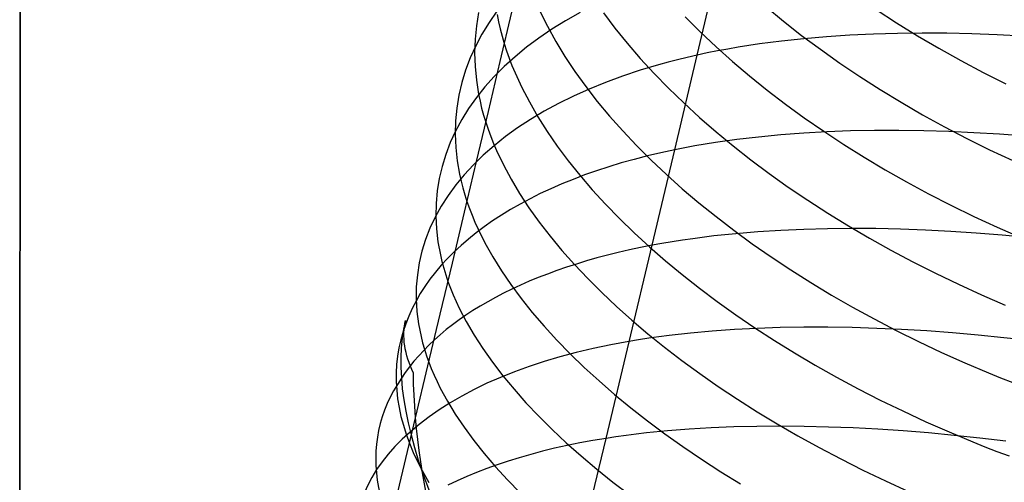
# Model space of a CAD drawing. Extents: x -383 to 1849, y -1185 to -529.
# Tile 359 of 656: x 216.33 to 234.26, y -978.94 to -970.51. Entities that reach past the tile are written whole.
import ezdxf

# ---------------------------------------------------------------- set-up
doc = ezdxf.new("R2010")
doc.units = 0
doc.layers.add('PREDEFINITO', color=7, linetype='CONTINUOUS')

msp = doc.modelspace()

# ---------------------------------------------------------------- linework, layer by layer
at = {"layer": 'PREDEFINITO'}
for p, q in [((216.333, -1000.114, 420), (216.347, -943.92, 420)), ((216.333, -1000.114, 370), (216.347, -943.92, 370)), ((216.347, -943.92, 395), (216.333, -1000.114, 395)), ((216.333, -1000.114, 420), (216.347, -943.92, 420)), ((228.668, -971.159, 486.127), (229.074, -969.448, 486.956)), ((225.021, -970.357, 494.229), (224.878, -970.564, 494.653)), ((225.804, -970.359, 504.129), (225.94, -970.634, 504.508)), ((229.918, -970.275, 511.211), (230.238, -970.539, 511.474)), ((231.927, -970.326, 513.255), (232.299, -970.569, 513.464)), ((224.688, -970.383, 498.019), (224.648, -970.625, 498.444)), ((225.027, -970.419, 501.327), (225.053, -970.551, 501.531)), ((226.273, -970.531, 490.146), (226.023, -970.686, 490.539)), ((226.535, -970.382, 489.759), (226.273, -970.531, 490.146)), ((226.96, -970.388, 506.774), (227.17, -970.667, 507.119)), ((228.449, -970.463, 509.232), (228.724, -970.736, 509.534)), ((230.238, -970.539, 511.474), (230.57, -970.799, 511.727)), ((224.648, -970.625, 498.444), (224.624, -970.869, 498.867)), ((224.878, -970.564, 494.653), (224.749, -970.775, 495.079)), ((225.053, -970.551, 501.531), (225.083, -970.682, 501.734)), ((225.083, -970.682, 501.734), (225.117, -970.814, 501.936)), ((226.023, -970.686, 490.539), (225.786, -970.847, 490.939)), ((225.94, -970.634, 504.508), (226.092, -970.909, 504.882)), ((227.17, -970.667, 507.119), (227.394, -970.943, 507.456)), ((232.299, -970.569, 513.464), (232.679, -970.805, 513.663)), ((224.624, -970.869, 498.867), (224.615, -971.115, 499.289)), ((224.749, -970.775, 495.079), (224.636, -970.99, 495.507)), ((225.117, -970.814, 501.936), (225.155, -970.946, 502.137)), ((225.786, -970.847, 490.939), (225.563, -971.014, 491.344)), ((228.724, -970.736, 509.534), (229.011, -971.006, 509.828)), ((230.201, -970.903, 484.953), (229.803, -970.955, 485.229)), ((230.608, -970.859, 484.687), (230.201, -970.903, 484.953)), ((230.57, -970.799, 511.727), (230.912, -971.053, 511.971)), ((231.024, -970.823, 484.433), (230.608, -970.859, 484.687)), ((231.448, -970.795, 484.191), (231.024, -970.823, 484.433)), ((231.879, -970.775, 483.961), (231.448, -970.795, 484.191)), ((232.317, -970.762, 483.743), (231.879, -970.775, 483.961)), ((232.762, -970.757, 483.536), (232.317, -970.762, 483.743)), ((232.679, -970.805, 513.663), (233.069, -971.035, 513.851)), ((233.212, -970.76, 483.342), (232.762, -970.757, 483.536)), ((233.668, -970.77, 483.161), (233.212, -970.76, 483.342)), ((234.129, -970.788, 482.992), (233.668, -970.77, 483.161)), ((234.594, -970.813, 482.835), (234.129, -970.788, 482.992)), ((224.636, -970.99, 495.507), (224.537, -971.209, 495.936)), ((225.155, -970.946, 502.137), (225.198, -971.079, 502.336)), ((225.198, -971.079, 502.336), (225.245, -971.212, 502.535)), ((225.563, -971.014, 491.344), (225.352, -971.187, 491.754)), ((226.092, -970.909, 504.882), (226.259, -971.183, 505.25)), ((227.394, -970.943, 507.456), (227.631, -971.218, 507.786)), ((229.011, -971.006, 509.828), (229.31, -971.273, 510.113)), ((229.224, -971.048, 485.666), (229.036, -971.083, 485.817)), ((229.414, -971.015, 485.517), (229.224, -971.048, 485.666)), ((229.803, -970.955, 485.229), (229.414, -971.015, 485.517)), ((230.912, -971.053, 511.971), (231.265, -971.303, 512.205)), ((233.069, -971.035, 513.851), (233.468, -971.259, 514.027)), ((224.537, -971.209, 495.936), (224.452, -971.432, 496.365)), ((224.615, -971.115, 499.289), (224.623, -971.365, 499.709)), ((225.352, -971.187, 491.754), (225.155, -971.366, 492.168)), ((225.245, -971.212, 502.535), (225.296, -971.345, 502.733)), ((226.259, -971.183, 505.25), (226.442, -971.457, 505.612)), ((227.631, -971.218, 507.786), (227.882, -971.491, 508.109)), ((228.311, -971.243, 486.448), (228.137, -971.288, 486.612)), ((228.259, -972.884, 485.332), (228.668, -971.159, 486.127)), ((228.488, -971.2, 486.286), (228.311, -971.243, 486.448)), ((228.668, -971.159, 486.127), (228.488, -971.2, 486.286)), ((228.851, -971.12, 485.97), (228.668, -971.159, 486.127)), ((229.036, -971.083, 485.817), (228.851, -971.12, 485.97)), ((233.468, -971.259, 514.027), (233.875, -971.475, 514.191)), ((224.452, -971.432, 496.365), (224.384, -971.659, 496.796)), ((224.623, -971.365, 499.709), (224.647, -971.616, 500.127)), ((225.155, -971.366, 492.168), (224.972, -971.55, 492.587)), ((225.296, -971.345, 502.733), (225.351, -971.479, 502.929)), ((227.632, -971.434, 487.121), (227.31, -971.542, 487.471)), ((227.966, -971.335, 486.779), (227.632, -971.434, 487.121)), ((228.137, -971.288, 486.612), (227.966, -971.335, 486.779)), ((229.31, -971.273, 510.113), (229.62, -971.536, 510.389)), ((231.265, -971.303, 512.205), (231.627, -971.547, 512.428)), ((224.647, -971.616, 500.127), (224.687, -971.87, 500.542)), ((224.972, -971.55, 492.587), (224.803, -971.739, 493.009)), ((225.351, -971.479, 502.929), (225.473, -971.746, 503.318)), ((226.442, -971.457, 505.612), (226.638, -971.73, 505.967)), ((227.31, -971.542, 487.471), (227, -971.656, 487.831)), ((227.882, -971.491, 508.109), (228.146, -971.762, 508.423)), ((229.62, -971.536, 510.389), (229.942, -971.795, 510.656)), ((231.627, -971.547, 512.428), (231.999, -971.786, 512.64)), ((233.875, -971.475, 514.191), (234.289, -971.683, 514.342)), ((224.384, -971.659, 496.796), (224.33, -971.889, 497.225)), ((224.803, -971.739, 493.009), (224.648, -971.933, 493.434)), ((225.473, -971.746, 503.318), (225.612, -972.013, 503.702)), ((226.702, -971.778, 488.199), (226.416, -971.906, 488.575)), ((226.638, -971.73, 505.967), (226.849, -972.001, 506.316)), ((227, -971.656, 487.831), (226.702, -971.778, 488.199)), ((228.146, -971.762, 508.423), (228.422, -972.03, 508.73)), ((229.942, -971.795, 510.656), (230.274, -972.05, 510.913)), ((231.999, -971.786, 512.64), (232.381, -972.018, 512.841)), ((224.33, -971.889, 497.225), (224.292, -972.123, 497.655)), ((224.648, -971.933, 493.434), (224.507, -972.131, 493.863)), ((224.687, -971.87, 500.542), (224.714, -971.997, 500.748)), ((226.416, -971.906, 488.575), (226.143, -972.041, 488.959)), ((224.292, -972.123, 497.655), (224.27, -972.359, 498.083)), ((224.507, -972.131, 493.863), (224.38, -972.334, 494.293)), ((224.714, -971.997, 500.748), (224.744, -972.125, 500.953)), ((224.744, -972.125, 500.953), (224.779, -972.253, 501.157)), ((225.612, -972.013, 503.702), (225.766, -972.281, 504.08)), ((226.143, -972.041, 488.959), (225.882, -972.183, 489.35)), ((226.849, -972.001, 506.316), (227.074, -972.272, 506.658)), ((228.422, -972.03, 508.73), (228.711, -972.294, 509.027)), ((230.274, -972.05, 510.913), (230.618, -972.3, 511.16)), ((232.381, -972.018, 512.841), (232.771, -972.244, 513.03)), ((224.38, -972.334, 494.293), (224.268, -972.542, 494.725)), ((224.779, -972.253, 501.157), (224.818, -972.382, 501.36)), ((225.634, -972.331, 489.747), (225.399, -972.485, 490.15)), ((225.882, -972.183, 489.35), (225.634, -972.331, 489.747)), ((225.766, -972.281, 504.08), (225.935, -972.549, 504.453)), ((227.074, -972.272, 506.658), (227.313, -972.541, 506.992)), ((228.711, -972.294, 509.027), (229.011, -972.556, 509.316)), ((230.618, -972.3, 511.16), (230.971, -972.545, 511.396)), ((232.771, -972.244, 513.03), (233.17, -972.464, 513.208)), ((224.27, -972.359, 498.083), (224.263, -972.598, 498.51)), ((224.818, -972.382, 501.36), (224.861, -972.511, 501.562)), ((224.861, -972.511, 501.562), (224.909, -972.64, 501.763)), ((225.399, -972.485, 490.15), (225.178, -972.644, 490.559)), ((233.17, -972.464, 513.208), (233.577, -972.677, 513.374)), ((224.268, -972.542, 494.725), (224.171, -972.753, 495.158)), ((224.263, -972.598, 498.51), (224.273, -972.84, 498.934)), ((224.909, -972.64, 501.763), (224.961, -972.769, 501.963)), ((225.178, -972.644, 490.559), (224.969, -972.81, 490.973)), ((225.935, -972.549, 504.453), (226.119, -972.816, 504.819)), ((227.313, -972.541, 506.992), (227.565, -972.807, 507.318)), ((229.011, -972.556, 509.316), (229.324, -972.814, 509.596)), ((229.787, -972.651, 484.147), (229.39, -972.697, 484.426)), ((230.193, -972.612, 483.879), (229.787, -972.651, 484.147)), ((230.608, -972.58, 483.623), (230.193, -972.612, 483.879)), ((231.031, -972.557, 483.378), (230.608, -972.58, 483.623)), ((230.971, -972.545, 511.396), (231.335, -972.785, 511.622)), ((231.461, -972.541, 483.146), (231.031, -972.557, 483.378)), ((231.898, -972.532, 482.925), (231.461, -972.541, 483.146)), ((232.342, -972.531, 482.717), (231.898, -972.532, 482.925)), ((232.792, -972.537, 482.521), (232.342, -972.531, 482.717)), ((233.247, -972.551, 482.338), (232.792, -972.537, 482.521)), ((233.707, -972.572, 482.167), (233.247, -972.551, 482.338)), ((233.577, -972.677, 513.374), (233.993, -972.882, 513.527)), ((234.172, -972.6, 482.01), (233.707, -972.572, 482.167)), ((234.64, -972.635, 481.865), (234.172, -972.6, 482.01)), ((224.171, -972.753, 495.158), (224.089, -972.968, 495.592)), ((224.273, -972.84, 498.934), (224.299, -973.083, 499.356)), ((224.969, -972.81, 490.973), (224.774, -972.981, 491.392)), ((224.961, -972.769, 501.963), (225.016, -972.899, 502.162)), ((226.119, -972.816, 504.819), (226.318, -973.083, 505.179)), ((227.565, -972.807, 507.318), (227.829, -973.072, 507.636)), ((228.441, -972.848, 485.174), (228.259, -972.884, 485.332)), ((228.626, -972.814, 485.019), (228.441, -972.848, 485.174)), ((228.813, -972.782, 484.866), (228.626, -972.814, 485.019)), ((229.003, -972.752, 484.717), (228.813, -972.782, 484.866)), ((229.39, -972.697, 484.426), (229.003, -972.752, 484.717)), ((229.324, -972.814, 509.596), (229.647, -973.068, 509.866)), ((231.335, -972.785, 511.622), (231.708, -973.019, 511.837)), ((224.089, -972.968, 495.592), (224.022, -973.187, 496.027)), ((224.774, -972.981, 491.392), (224.593, -973.157, 491.814)), ((225.016, -972.899, 502.162), (225.14, -973.159, 502.555)), ((227.761, -972.997, 485.792), (227.521, -973.058, 486.03)), ((228.007, -972.938, 485.559), (227.761, -972.997, 485.792)), ((227.846, -974.624, 484.572), (228.259, -972.884, 485.332)), ((228.259, -972.884, 485.332), (228.007, -972.938, 485.559)), ((231.708, -973.019, 511.837), (232.09, -973.248, 512.04)), ((233.993, -972.882, 513.527), (234.415, -973.08, 513.668)), ((224.022, -973.187, 496.027), (223.97, -973.409, 496.461)), ((224.299, -973.083, 499.356), (224.341, -973.329, 499.776)), ((224.593, -973.157, 491.814), (224.425, -973.338, 492.241)), ((225.14, -973.159, 502.555), (225.279, -973.419, 502.943)), ((226.318, -973.083, 505.179), (226.531, -973.348, 505.532)), ((227.057, -973.193, 486.52), (226.835, -973.266, 486.772)), ((227.286, -973.124, 486.273), (227.057, -973.193, 486.52)), ((227.521, -973.058, 486.03), (227.286, -973.124, 486.273)), ((227.829, -973.072, 507.636), (228.107, -973.334, 507.946)), ((229.647, -973.068, 509.866), (229.981, -973.318, 510.126)), ((223.97, -973.409, 496.461), (223.934, -973.634, 496.895)), ((224.425, -973.338, 492.241), (224.272, -973.524, 492.67)), ((224.341, -973.329, 499.776), (224.369, -973.453, 499.984)), ((226.618, -973.343, 487.029), (226.407, -973.423, 487.29)), ((226.531, -973.348, 505.532), (226.758, -973.613, 505.878)), ((226.835, -973.266, 486.772), (226.618, -973.343, 487.029)), ((228.107, -973.334, 507.946), (228.396, -973.593, 508.248)), ((229.981, -973.318, 510.126), (230.326, -973.564, 510.376)), ((232.09, -973.248, 512.04), (232.481, -973.471, 512.233)), ((224.272, -973.524, 492.67), (224.133, -973.715, 493.103)), ((224.369, -973.453, 499.984), (224.4, -973.577, 500.191)), ((224.4, -973.577, 500.191), (224.436, -973.702, 500.398)), ((225.279, -973.419, 502.943), (225.435, -973.68, 503.326)), ((226.003, -973.593, 487.824), (225.811, -973.682, 488.096)), ((226.202, -973.506, 487.555), (226.003, -973.593, 487.824)), ((226.407, -973.423, 487.29), (226.202, -973.506, 487.555)), ((230.326, -973.564, 510.376), (230.681, -973.805, 510.615)), ((232.481, -973.471, 512.233), (232.881, -973.687, 512.413)), ((223.934, -973.634, 496.895), (223.914, -973.863, 497.328)), ((224.133, -973.715, 493.103), (224.008, -973.91, 493.537)), ((224.436, -973.702, 500.398), (224.476, -973.826, 500.603)), ((225.435, -973.68, 503.326), (225.605, -973.94, 503.702)), ((225.811, -973.682, 488.096), (225.625, -973.775, 488.373)), ((226.758, -973.613, 505.878), (226.999, -973.875, 506.216)), ((228.396, -973.593, 508.248), (228.698, -973.849, 508.54)), ((232.881, -973.687, 512.413), (233.289, -973.896, 512.581)), ((224.008, -973.91, 493.537), (223.898, -974.109, 493.974)), ((223.914, -973.863, 497.328), (223.909, -974.094, 497.759)), ((224.476, -973.826, 500.603), (224.521, -973.952, 500.807)), ((225.445, -973.872, 488.652), (225.271, -973.971, 488.935)), ((225.625, -973.775, 488.373), (225.445, -973.872, 488.652)), ((225.605, -973.94, 503.702), (225.79, -974.2, 504.072)), ((226.999, -973.875, 506.216), (227.253, -974.136, 506.547)), ((228.698, -973.849, 508.54), (229.011, -974.102, 508.823)), ((230.681, -973.805, 510.615), (231.046, -974.041, 510.844)), ((233.289, -973.896, 512.581), (233.704, -974.099, 512.736)), ((223.898, -974.109, 493.974), (223.803, -974.312, 494.411)), ((223.909, -974.094, 497.759), (223.92, -974.327, 498.188)), ((224.521, -973.952, 500.807), (224.569, -974.077, 501.011)), ((224.569, -974.077, 501.011), (224.622, -974.203, 501.213)), ((225.104, -974.073, 489.221), (224.944, -974.178, 489.51)), ((225.271, -973.971, 488.935), (225.104, -974.073, 489.221)), ((229.011, -974.102, 508.823), (229.335, -974.351, 509.096)), ((231.046, -974.041, 510.844), (231.42, -974.271, 511.062)), ((233.704, -974.099, 512.736), (234.128, -974.294, 512.879)), ((224.622, -974.203, 501.213), (224.678, -974.329, 501.413)), ((224.79, -974.286, 489.802), (224.643, -974.397, 490.096)), ((224.944, -974.178, 489.51), (224.79, -974.286, 489.802)), ((225.79, -974.2, 504.072), (225.99, -974.46, 504.436)), ((227.253, -974.136, 506.547), (227.519, -974.395, 506.869)), ((231.42, -974.271, 511.062), (231.804, -974.496, 511.268)), ((234.128, -974.294, 512.879), (234.558, -974.482, 513.008)), ((223.803, -974.312, 494.411), (223.723, -974.519, 494.85)), ((223.92, -974.327, 498.188), (223.948, -974.563, 498.614)), ((224.643, -974.397, 490.096), (224.502, -974.51, 490.393)), ((224.678, -974.329, 501.413), (224.804, -974.582, 501.811)), ((225.99, -974.46, 504.436), (226.205, -974.719, 504.792)), ((227.519, -974.395, 506.869), (227.798, -974.652, 507.183)), ((228.974, -974.455, 483.658), (228.587, -974.504, 483.951)), ((229.37, -974.413, 483.376), (228.974, -974.455, 483.658)), ((229.335, -974.351, 509.096), (229.67, -974.596, 509.359)), ((229.775, -974.38, 483.106), (229.37, -974.413, 483.376)), ((230.189, -974.353, 482.848), (229.775, -974.38, 483.106)), ((230.611, -974.334, 482.601), (230.189, -974.353, 482.848)), ((231.041, -974.323, 482.367), (230.611, -974.334, 482.601)), ((231.478, -974.318, 482.144), (231.041, -974.323, 482.367)), ((231.922, -974.321, 481.934), (231.478, -974.318, 482.144)), ((232.371, -974.331, 481.737), (231.922, -974.321, 481.934)), ((232.826, -974.348, 481.552), (232.371, -974.331, 481.737)), ((233.286, -974.373, 481.38), (232.826, -974.348, 481.552)), ((233.75, -974.404, 481.22), (233.286, -974.373, 481.38)), ((234.219, -974.442, 481.074), (233.75, -974.404, 481.22)), ((234.69, -974.487, 480.941), (234.219, -974.442, 481.074)), ((223.723, -974.519, 494.85), (223.657, -974.73, 495.288)), ((223.948, -974.563, 498.614), (223.992, -974.801, 499.037)), ((224.368, -974.626, 490.692), (224.241, -974.745, 490.992)), ((224.502, -974.51, 490.393), (224.368, -974.626, 490.692)), ((224.804, -974.582, 501.811), (224.946, -974.835, 502.203)), ((227.009, -978.143, 483.152), (227.846, -974.624, 484.572)), ((227.637, -974.666, 484.761), (227.433, -974.709, 484.955)), ((227.846, -974.624, 484.572), (227.637, -974.666, 484.761)), ((227.798, -974.652, 507.183), (228.09, -974.906, 507.488)), ((228.027, -974.591, 484.412), (227.846, -974.624, 484.572)), ((228.211, -974.56, 484.256), (228.027, -974.591, 484.412)), ((228.398, -974.531, 484.102), (228.211, -974.56, 484.256)), ((228.587, -974.504, 483.951), (228.398, -974.531, 484.102)), ((229.67, -974.596, 509.359), (230.016, -974.836, 509.612)), ((231.804, -974.496, 511.268), (232.196, -974.715, 511.462)), ((223.657, -974.73, 495.288), (223.607, -974.944, 495.727)), ((223.992, -974.801, 499.037), (224.021, -974.921, 499.248)), ((224.241, -974.745, 490.992), (224.121, -974.866, 491.295)), ((224.946, -974.835, 502.203), (225.103, -975.088, 502.59)), ((226.205, -974.719, 504.792), (226.433, -974.976, 505.142)), ((227.035, -974.804, 485.353), (226.843, -974.856, 485.557)), ((227.232, -974.756, 485.152), (227.035, -974.804, 485.353)), ((227.433, -974.709, 484.955), (227.232, -974.756, 485.152)), ((230.016, -974.836, 509.612), (230.371, -975.073, 509.854)), ((232.196, -974.715, 511.462), (232.597, -974.928, 511.645)), ((223.607, -974.944, 495.727), (223.573, -975.161, 496.165)), ((224.008, -974.989, 491.6), (223.902, -975.115, 491.906)), ((224.121, -974.866, 491.295), (224.008, -974.989, 491.6)), ((224.021, -974.921, 499.248), (224.053, -975.041, 499.457)), ((226.289, -975.024, 486.188), (226.113, -975.085, 486.404)), ((226.469, -974.966, 485.974), (226.289, -975.024, 486.188)), ((226.433, -974.976, 505.142), (226.674, -975.232, 505.484)), ((226.654, -974.909, 485.764), (226.469, -974.966, 485.974)), ((226.843, -974.856, 485.557), (226.654, -974.909, 485.764)), ((228.09, -974.906, 507.488), (228.393, -975.157, 507.785)), ((232.597, -974.928, 511.645), (233.006, -975.135, 511.815)), ((223.573, -975.161, 496.165), (223.554, -975.382, 496.601)), ((223.902, -975.115, 491.906), (223.803, -975.243, 492.213)), ((224.053, -975.041, 499.457), (224.09, -975.162, 499.666)), ((224.09, -975.162, 499.666), (224.131, -975.283, 499.873)), ((225.103, -975.088, 502.59), (225.275, -975.342, 502.97)), ((225.941, -975.148, 486.624), (225.773, -975.214, 486.846)), ((226.113, -975.085, 486.404), (225.941, -975.148, 486.624)), ((228.393, -975.157, 507.785), (228.708, -975.404, 508.071)), ((230.371, -975.073, 509.854), (230.737, -975.304, 510.086)), ((233.006, -975.135, 511.815), (233.423, -975.335, 511.972)), ((223.554, -975.382, 496.601), (223.551, -975.605, 497.037)), ((223.711, -975.374, 492.522), (223.627, -975.506, 492.832)), ((223.803, -975.243, 492.213), (223.711, -975.374, 492.522)), ((224.131, -975.283, 499.873), (224.176, -975.404, 500.08)), ((225.275, -975.342, 502.97), (225.463, -975.595, 503.345)), ((225.45, -975.351, 487.299), (225.295, -975.423, 487.529)), ((225.609, -975.281, 487.071), (225.45, -975.351, 487.299)), ((225.773, -975.214, 486.846), (225.609, -975.281, 487.071)), ((226.674, -975.232, 505.484), (226.929, -975.487, 505.817)), ((230.737, -975.304, 510.086), (231.112, -975.531, 510.306)), ((233.423, -975.335, 511.972), (233.847, -975.527, 512.116)), ((223.627, -975.506, 492.832), (223.549, -975.641, 493.142)), ((224.176, -975.404, 500.08), (224.225, -975.526, 500.285)), ((224.225, -975.526, 500.285), (224.279, -975.648, 500.489)), ((225.144, -975.497, 487.761), (224.998, -975.574, 487.996)), ((225.295, -975.423, 487.529), (225.144, -975.497, 487.761)), ((226.929, -975.487, 505.817), (227.196, -975.739, 506.143)), ((228.708, -975.404, 508.071), (229.033, -975.649, 508.348)), ((231.112, -975.531, 510.306), (231.496, -975.752, 510.515)), ((233.847, -975.527, 512.116), (234.278, -975.713, 512.247)), ((223.549, -975.641, 493.142), (223.479, -975.777, 493.453)), ((223.551, -975.605, 497.037), (223.565, -975.83, 497.47)), ((224.279, -975.648, 500.489), (224.336, -975.77, 500.692)), ((224.719, -975.732, 488.472), (224.586, -975.814, 488.714)), ((224.856, -975.652, 488.233), (224.719, -975.732, 488.472)), ((224.998, -975.574, 487.996), (224.856, -975.652, 488.233)), ((225.463, -975.595, 503.345), (225.665, -975.848, 503.712)), ((227.196, -975.739, 506.143), (227.477, -975.99, 506.46)), ((229.033, -975.649, 508.348), (229.37, -975.889, 508.615)), ((223.417, -975.916, 493.765), (223.361, -976.056, 494.077)), ((223.479, -975.777, 493.453), (223.417, -975.916, 493.765)), ((223.565, -975.83, 497.47), (223.594, -976.058, 497.9)), ((224.457, -975.899, 488.957), (224.334, -975.985, 489.202)), ((224.336, -975.77, 500.692), (224.464, -976.016, 501.093)), ((224.586, -975.814, 488.714), (224.457, -975.899, 488.957)), ((225.665, -975.848, 503.712), (225.881, -976.101, 504.073)), ((229.37, -975.889, 508.615), (229.717, -976.126, 508.871)), ((231.496, -975.752, 510.515), (231.889, -975.967, 510.711)), ((223.361, -976.056, 494.077), (223.314, -976.198, 494.39)), ((223.594, -976.058, 497.9), (223.64, -976.288, 498.328)), ((224.214, -976.073, 489.448), (224.1, -976.162, 489.697)), ((224.334, -975.985, 489.202), (224.214, -976.073, 489.448)), ((224.464, -976.016, 501.093), (224.607, -976.262, 501.49)), ((225.881, -976.101, 504.073), (226.111, -976.352, 504.426)), ((227.477, -975.99, 506.46), (227.769, -976.238, 506.768)), ((231.889, -975.967, 510.711), (232.29, -976.177, 510.896)), ((223.99, -976.254, 489.947), (223.885, -976.347, 490.198)), ((224.1, -976.162, 489.697), (223.99, -976.254, 489.947)), ((224.607, -976.262, 501.49), (224.766, -976.508, 501.88)), ((227.769, -976.238, 506.768), (228.073, -976.483, 507.067)), ((228.16, -976.269, 483.227), (227.971, -976.294, 483.379)), ((228.545, -976.226, 482.931), (228.16, -976.269, 483.227)), ((228.94, -976.19, 482.647), (228.545, -976.226, 482.931)), ((229.345, -976.161, 482.374), (228.94, -976.19, 482.647)), ((229.758, -976.14, 482.114), (229.345, -976.161, 482.374)), ((229.717, -976.126, 508.871), (230.074, -976.358, 509.117)), ((230.179, -976.125, 481.865), (229.758, -976.14, 482.114)), ((230.608, -976.118, 481.628), (230.179, -976.125, 481.865)), ((231.044, -976.118, 481.404), (230.608, -976.118, 481.628)), ((231.487, -976.124, 481.192), (231.044, -976.118, 481.404)), ((231.936, -976.138, 480.993), (231.487, -976.124, 481.192)), ((232.39, -976.159, 480.806), (231.936, -976.138, 480.993)), ((232.29, -976.177, 510.896), (232.7, -976.38, 511.068)), ((232.85, -976.186, 480.632), (232.39, -976.159, 480.806)), ((233.314, -976.22, 480.471), (232.85, -976.186, 480.632)), ((233.782, -976.261, 480.323), (233.314, -976.22, 480.471)), ((234.253, -976.309, 480.188), (233.782, -976.261, 480.323)), ((223.64, -976.288, 498.328), (223.669, -976.404, 498.54)), ((223.669, -976.404, 498.54), (223.702, -976.52, 498.752)), ((223.784, -976.442, 490.451), (223.689, -976.539, 490.704)), ((223.885, -976.347, 490.198), (223.784, -976.442, 490.451)), ((226.111, -976.352, 504.426), (226.354, -976.602, 504.771)), ((227.093, -976.439, 484.158), (226.775, -976.506, 484.472)), ((227.421, -976.378, 483.852), (227.093, -976.439, 484.158)), ((227.601, -976.348, 483.692), (227.421, -976.378, 483.852)), ((227.785, -976.32, 483.534), (227.601, -976.348, 483.692)), ((227.971, -976.294, 483.379), (227.785, -976.32, 483.534)), ((230.074, -976.358, 509.117), (230.441, -976.585, 509.352)), ((232.7, -976.38, 511.068), (233.117, -976.577, 511.227)), ((234.728, -976.363, 480.067), (234.253, -976.309, 480.188)), ((223.598, -976.637, 490.959), (223.512, -976.737, 491.216)), ((223.689, -976.539, 490.704), (223.598, -976.637, 490.959)), ((223.702, -976.52, 498.752), (223.74, -976.637, 498.962)), ((223.74, -976.637, 498.962), (223.781, -976.754, 499.172)), ((224.766, -976.508, 501.88), (224.94, -976.755, 502.265)), ((226.467, -976.579, 484.795), (226.17, -976.658, 485.127)), ((226.354, -976.602, 504.771), (226.611, -976.85, 505.109)), ((226.775, -976.506, 484.472), (226.467, -976.579, 484.795)), ((228.073, -976.483, 507.067), (228.388, -976.725, 507.356)), ((230.441, -976.585, 509.352), (230.817, -976.808, 509.575)), ((233.117, -976.577, 511.227), (233.542, -976.767, 511.373)), ((223.512, -976.737, 491.216), (223.431, -976.838, 491.473)), ((223.781, -976.754, 499.172), (223.827, -976.872, 499.38)), ((224.94, -976.755, 502.265), (225.129, -977.001, 502.642)), ((225.882, -976.744, 485.467), (225.606, -976.835, 485.814)), ((226.17, -976.658, 485.127), (225.882, -976.744, 485.467)), ((228.388, -976.725, 507.356), (228.715, -976.963, 507.636)), ((230.817, -976.808, 509.575), (231.203, -977.026, 509.786)), ((233.542, -976.767, 511.373), (233.974, -976.95, 511.505)), ((223.354, -976.941, 491.73), (223.283, -977.045, 491.989)), ((223.431, -976.838, 491.473), (223.354, -976.941, 491.73)), ((223.827, -976.872, 499.38), (223.877, -976.99, 499.587)), ((223.877, -976.99, 499.587), (223.931, -977.108, 499.793)), ((225.339, -976.931, 486.169), (225.084, -977.033, 486.53)), ((225.606, -976.835, 485.814), (225.339, -976.931, 486.169)), ((226.611, -976.85, 505.109), (226.881, -977.097, 505.438)), ((228.715, -976.963, 507.636), (229.052, -977.199, 507.905)), ((233.974, -976.95, 511.505), (234.192, -977.038, 511.566)), ((223.931, -977.108, 499.793), (223.99, -977.226, 499.998)), ((224.84, -977.14, 486.898), (224.606, -977.253, 487.271)), ((225.084, -977.033, 486.53), (224.84, -977.14, 486.898)), ((225.129, -977.001, 502.642), (225.333, -977.247, 503.014)), ((226.881, -977.097, 505.438), (227.163, -977.341, 505.758)), ((231.203, -977.026, 509.786), (231.597, -977.238, 509.986)), ((234.192, -977.038, 511.566), (234.412, -977.125, 511.624)), ((223.99, -977.226, 499.998), (224.119, -977.464, 500.403)), ((224.606, -977.253, 487.271), (224.384, -977.371, 487.651)), ((225.333, -977.247, 503.014), (225.551, -977.493, 503.378)), ((227.163, -977.341, 505.758), (227.457, -977.584, 506.069)), ((229.052, -977.199, 507.905), (229.4, -977.43, 508.163)), ((231.597, -977.238, 509.986), (231.999, -977.444, 510.173)), ((224.173, -977.493, 488.036), (223.973, -977.62, 488.425)), ((224.119, -977.464, 500.403), (224.263, -977.702, 500.803)), ((224.384, -977.371, 487.651), (224.173, -977.493, 488.036)), ((225.551, -977.493, 503.378), (225.782, -977.737, 503.735)), ((229.4, -977.43, 508.163), (229.758, -977.657, 508.411)), ((231.999, -977.444, 510.173), (232.41, -977.644, 510.347)), ((223.973, -977.62, 488.425), (223.786, -977.752, 488.819)), ((224.263, -977.702, 500.803), (224.423, -977.941, 501.198)), ((227.457, -977.584, 506.069), (227.762, -977.823, 506.371)), ((229.758, -977.657, 508.411), (230.126, -977.88, 508.648)), ((232.41, -977.644, 510.347), (232.828, -977.839, 510.509)), ((223.074, -979.732, 497.855), (223.54, -977.769, 498.708)), ((223.609, -977.888, 489.217), (223.445, -978.029, 489.619)), ((223.786, -977.752, 488.819), (223.609, -977.888, 489.217)), ((225.782, -977.737, 503.735), (226.027, -977.981, 504.083)), ((227.762, -977.823, 506.371), (228.08, -978.06, 506.664)), ((230.126, -977.88, 508.648), (230.502, -978.098, 508.873)), ((232.828, -977.839, 510.509), (233.254, -978.026, 510.657)), ((224.423, -977.941, 501.198), (224.599, -978.181, 501.586)), ((226.027, -977.981, 504.083), (226.285, -978.223, 504.424)), ((227.557, -978.067, 482.675), (227.372, -978.09, 482.831)), ((227.745, -978.045, 482.521), (227.557, -978.067, 482.675)), ((228.128, -978.007, 482.223), (227.745, -978.045, 482.521)), ((228.08, -978.06, 506.664), (228.408, -978.294, 506.946)), ((228.522, -977.976, 481.936), (228.128, -978.007, 482.223)), ((228.924, -977.952, 481.661), (228.522, -977.976, 481.936)), ((229.336, -977.935, 481.398), (228.924, -977.952, 481.661)), ((229.755, -977.925, 481.147), (229.336, -977.935, 481.398)), ((230.183, -977.922, 480.908), (229.755, -977.925, 481.147)), ((230.617, -977.925, 480.682), (230.183, -977.922, 480.908)), ((231.058, -977.936, 480.468), (230.617, -977.925, 480.682)), ((231.505, -977.953, 480.267), (231.058, -977.936, 480.468)), ((231.958, -977.977, 480.079), (231.505, -977.953, 480.267)), ((232.416, -978.007, 479.903), (231.958, -977.977, 480.079)), ((232.879, -978.044, 479.741), (232.416, -978.007, 479.903)), ((233.345, -978.088, 479.592), (232.879, -978.044, 479.741)), ((233.254, -978.026, 510.657), (233.686, -978.207, 510.791)), ((224.599, -978.181, 501.586), (224.789, -978.42, 501.967)), ((226.285, -978.223, 504.424), (226.556, -978.464, 504.757)), ((226.53, -978.227, 483.612), (226.299, -978.274, 483.849)), ((226.767, -978.183, 483.38), (226.53, -978.227, 483.612)), ((226.58, -979.921, 482.501), (227.009, -978.143, 483.152)), ((227.009, -978.143, 483.152), (226.767, -978.183, 483.38)), ((227.189, -978.116, 482.99), (227.009, -978.143, 483.152)), ((227.372, -978.09, 482.831), (227.189, -978.116, 482.99)), ((230.502, -978.098, 508.873), (230.889, -978.311, 509.086)), ((233.815, -978.138, 479.456), (233.345, -978.088, 479.592)), ((233.686, -978.207, 510.791), (233.905, -978.295, 510.853)), ((234.288, -978.194, 479.334), (233.815, -978.138, 479.456)), ((224.789, -978.42, 501.967), (224.994, -978.659, 502.342)), ((225.853, -978.378, 484.338), (225.638, -978.435, 484.589)), ((226.073, -978.324, 484.091), (225.853, -978.378, 484.338)), ((226.299, -978.274, 483.849), (226.073, -978.324, 484.091)), ((228.408, -978.294, 506.946), (228.747, -978.524, 507.218)), ((230.889, -978.311, 509.086), (231.283, -978.519, 509.287)), ((233.905, -978.295, 510.853), (234.125, -978.38, 510.911)), ((234.125, -978.38, 510.911), (234.347, -978.464, 510.966)), ((225.226, -978.558, 485.105), (225.029, -978.623, 485.368)), ((225.429, -978.495, 484.845), (225.226, -978.558, 485.105)), ((225.638, -978.435, 484.589), (225.429, -978.495, 484.845)), ((226.556, -978.464, 504.757), (226.84, -978.702, 505.08)), ((228.747, -978.524, 507.218), (229.096, -978.751, 507.48)), ((231.283, -978.519, 509.287), (231.686, -978.722, 509.476)), ((223.661, -978.731, 499.399), (223.785, -978.946, 499.78)), ((224.651, -978.764, 485.907), (224.472, -978.839, 486.182)), ((224.837, -978.692, 485.636), (224.651, -978.764, 485.907)), ((225.029, -978.623, 485.368), (224.837, -978.692, 485.636)), ((224.994, -978.659, 502.342), (225.213, -978.898, 502.709)), ((226.84, -978.702, 505.08), (227.135, -978.939, 505.395)), ((229.096, -978.751, 507.48), (229.455, -978.973, 507.73)), ((231.686, -978.722, 509.476), (232.097, -978.919, 509.652)), ((224.298, -978.916, 486.461), (224.131, -978.996, 486.742)), ((224.472, -978.839, 486.182), (224.298, -978.916, 486.461)), ((225.213, -978.898, 502.709), (225.445, -979.135, 503.069)), ((227.135, -978.939, 505.395), (227.442, -979.173, 505.7)), ((232.097, -978.919, 509.652), (232.516, -979.11, 509.814))]:
    msp.add_line(p, q, dxfattribs=at)
at = {"layer": 'PREDEFINITO', "extrusion": (0.972954, -0.231001, 0.000156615)}
msp.add_arc((-933.521, 576.939, 443.438), 85.299, 293.36993, 338.51108, dxfattribs=at)
at = {"layer": 'PREDEFINITO', "extrusion": (-0.600899, -0.7512, 0.273164)}
msp.add_arc((810.409, 309.443, 734.177), 26.538, 187.1854, 205.7561, dxfattribs=at)
at = {"layer": 'PREDEFINITO', "extrusion": (-0.241862, -0.929637, -0.277989)}
msp.add_arc((476.737, 722.322, 715.685), 14.835, 166.9651, 179.4632, dxfattribs=at)
at = {"layer": 'PREDEFINITO', "extrusion": (0.199861, 0.87991, 0.431062)}
msp.add_arc((-448.279, 835.66, -601.222), 14.298, 357.8641, 20.5482, dxfattribs=at)
at = {"layer": 'PREDEFINITO', "extrusion": (-0.134493, -0.588376, -0.797324)}
msp.add_arc((453.129, 1016.873, 147.599), 17.877, 156.1628, 168.9844, dxfattribs=at)
at = {"layer": 'PREDEFINITO', "extrusion": (0.201842, 0.887698, 0.413827)}
msp.add_arc((-448.541, 824.019, -618.654), 14.381, 350.5704, 29.9167, dxfattribs=at)
at = {"layer": 'PREDEFINITO', "extrusion": (0.203466, 0.895171, 0.396574)}
msp.add_arc((-448.606, 812.177, -635.869), 14.548, 343.5013, 35.3173, dxfattribs=at)

doc.saveas('drawing.dxf')
